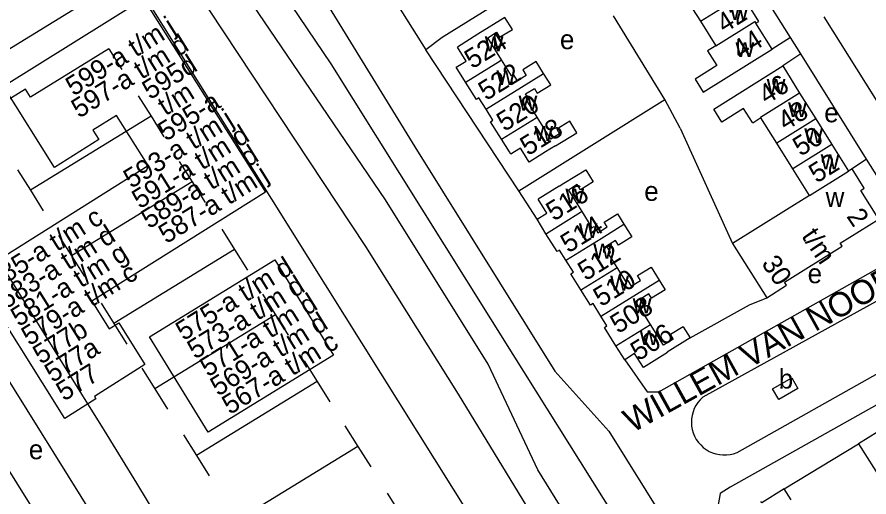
# Model space of a CAD drawing. Extents: x 159294 to 161936, y 384538 to 386517.
# Drawn here: x 159670 to 159845.8, y 385678.8 to 385777.9 of the extents above; entities that cross this region are included whole.
import ezdxf

# ---------------------------------------------------------------- set-up
doc = ezdxf.new("R2010")
doc.units = 0
for name, color, linetype in [('BLT_Basislijn', 7, 'Continuous'), ('BLT_Bebouwing', 7, 'Continuous'), ('BLT_Centroide', 7, 'Continuous'), ('BLT_Huisnummer', 7, 'Continuous'), ('BLT_Huisnummer_ tussenligend', 7, 'Continuous'), ('BLT_Huisnummer_reeks', 7, 'Continuous'), ('BLT_Huisnummer_zonder_bebouwing', 7, 'Continuous'), ('BLT_Onderverdeling_panden', 7, 'Continuous'), ('BLT_Plantopo', 7, 'Continuous'), ('BLT_Straatnaam', 7, 'Continuous')]:
    doc.layers.add(name, color=color, linetype=linetype)

msp = doc.modelspace()

# ---------------------------------------------------------------- linework, layer by layer
at = {"layer": 'BLT_Basislijn'}
for p, q in [((159829.58, 385773.62), (159792.65, 385832.78)), ((159734.67, 385802.49), (159754.35, 385771.09)), ((159695.57, 385783.34), (159772.56, 385660.32)), ((159803.66, 385760.87), (159793.08, 385778.13)), ((159829.58, 385773.62), (159825.79, 385771.23)), ((159831.7, 385770.23), (159829.58, 385773.62)), ((159688.95, 385771.29), (159691.61, 385767.05)), ((159773.53, 385742), (159754.35, 385771.09)), ((159831.7, 385770.23), (159827.96, 385767.76)), ((159845.23, 385748.55), (159831.7, 385770.23)), ((159671.74, 385762.97), (159652.1, 385750.91)), ((159773.53, 385742), (159803.66, 385760.87)), ((159806.83, 385754.94), (159803.66, 385760.87)), ((159697.66, 385757.38), (159672.78, 385742.09)), ((159806.83, 385754.94), (159817.64, 385731.09)), ((159845.23, 385748.55), (159842.29, 385746.52)), ((159850.75, 385739.72), (159845.23, 385748.55)), ((159706.14, 385743.83), (159681.26, 385728.54)), ((159777.28, 385736.1), (159773.53, 385742)), ((159714.89, 385729.84), (159690.01, 385714.56)), ((159853.32, 385722.49), (159811.48, 385699.38)), ((159723.3, 385716.41), (159698.41, 385701.13)), ((159818.58, 385687.99), (159859.18, 385710.88)), ((159731.91, 385702.64), (159707.03, 385687.36)), ((159694.7, 385681.62), (159688.03, 385692.48)), ((159828.27, 385680.49), (159843.63, 385689.78)), ((159740.31, 385689.22), (159715.43, 385673.94)), ((159721.68, 385637.69), (159694.7, 385681.62))]:
    msp.add_line(p, q, dxfattribs=at)
for points in [[(159672.14, 385864.36), (159718.49, 385792.26), (159734.77, 385768.17), (159772.32, 385708.21), (159809.55, 385648.76), (159856.03, 385574.41), (159873.73, 385548.57), (159892.72, 385518.61)], [(159879.9, 385516.8), (159880.33, 385519.48), (159867.2, 385540.44), (159859.25, 385553.53), (159846.62, 385579.07), (159838.32, 385592.49), (159800.14, 385653.57), (159788.51, 385666.46), (159777.48, 385684.4), (159767.2, 385706.17), (159746.01, 385740.12), (159700.77, 385806.77), (159672.01, 385848.87)], [(159722.65, 385801.89), (159732.54, 385782.95), (159752.05, 385751.03), (159780.98, 385704.72), (159792.12, 385692.39), (159803.4, 385674.29), (159814.16, 385651.74), (159831.62, 385623.7)], [(159785.25, 385790.76), (159757.72, 385773.66), (159754.35, 385771.09)], [(159781.81, 385666), (159780.88, 385667.5), (159761.1, 385700), (159741.96, 385730.52), (159703.93, 385788.12)], [(159683.28, 385780.36), (159667.08, 385770.41), (159667.87, 385769.15)], [(159836.47, 385777.93), (159848.4, 385758.85)], [(159688.95, 385771.29), (159672.76, 385761.34), (159671.74, 385762.97)], [(159695.01, 385761.62), (159697.66, 385757.38)], [(159741.91, 385584.69), (159666.45, 385705.74), (159638.52, 385750.25), (159635, 385754.67), (159628.87, 385757.54), (159627.42, 385757.34), (159627.1, 385750.84), (159627.58, 385748.36), (159659.64, 385697.98)], [(159697.66, 385757.38), (159700.31, 385753.14)], [(159688.03, 385692.48), (159683.41, 385700), (159656.8, 385742.88), (159656.17, 385744.35), (159654.16, 385747.6)], [(159703.49, 385748.06), (159706.14, 385743.83)], [(159670.12, 385746.33), (159672.78, 385742.09)], [(159706.14, 385743.83), (159708.79, 385739.59)], [(159672.78, 385742.09), (159675.43, 385737.86)], [(159712.24, 385734.08), (159714.89, 385729.84)], [(159678.6, 385732.78), (159681.26, 385728.54)], [(159681.26, 385728.54), (159683.91, 385724.31)], [(159714.89, 385729.84), (159717.55, 385725.6)], [(159795.38, 385707.1), (159799.98, 385700.49), (159802.4, 385700.5), (159850.5, 385727.6)], [(159720.64, 385720.65), (159723.3, 385716.41)], [(159808.86, 385711.62), (159821.09, 385718.46), (159824.66, 385719.9)], [(159687.36, 385718.8), (159690.01, 385714.56)], [(159723.3, 385716.41), (159725.95, 385712.17)], [(159690.01, 385714.56), (159692.66, 385710.32)], [(159872.64, 385704.78), (159871.56, 385706.08), (159870.38, 385706.99), (159869.17, 385707.39), (159867.65, 385707.5), (159865.9, 385707.39), (159863.8, 385706.73), (159851.31, 385700), (159817.14, 385680.83), (159815.09, 385679.5), (159814.48, 385676.43), (159818.24, 385670.54)], [(159729.26, 385706.88), (159731.91, 385702.64)], [(159695.76, 385705.37), (159698.41, 385701.13)], [(159731.91, 385702.64), (159734.57, 385698.41)], [(159698.41, 385701.13), (159701.06, 385696.89)], [(159811.48, 385699.38), (159810.95, 385698.86), (159810.48, 385698.3), (159810.07, 385697.68), (159809.73, 385697.03), (159809.46, 385696.34), (159809.27, 385695.63), (159809.16, 385694.9), (159809.13, 385694.17), (159809.18, 385693.43), (159809.3, 385692.71), (159809.51, 385692), (159809.79, 385691.32), (159810.14, 385690.67), (159810.56, 385690.06), (159811.04, 385689.51), (159811.58, 385689.01), (159812.18, 385688.57), (159812.81, 385688.2), (159813.49, 385687.89), (159814.19, 385687.67), (159814.91, 385687.52), (159815.64, 385687.45), (159816.38, 385687.46), (159817.11, 385687.55), (159817.83, 385687.72), (159818.58, 385687.99)], [(159737.66, 385693.46), (159740.31, 385689.22)], [(159704.38, 385691.6), (159707.03, 385687.36)], [(159740.31, 385689.22), (159742.97, 385684.98)], [(159707.03, 385687.36), (159709.68, 385683.12)], [(159746.36, 385679.56), (159749.02, 385675.32)]]:
    msp.add_lwpolyline(points, dxfattribs=at)
at = {"layer": 'BLT_Bebouwing'}
for p, q in [((159770.66, 385777.79), (159765.1, 385774.32)), ((159765.1, 385774.32), (159760.85, 385771.67)), ((159781.11, 385751.29), (159779.93, 385750.55)), ((159838.09, 385751.53), (159841.53, 385746.02)), ((159781.82, 385742.95), (159777.51, 385740.26)), ((159781.82, 385742.95), (159782.84, 385743.53)), ((159833.48, 385740.99), (159817.64, 385731.09)), ((159817.64, 385731.09), (159824.66, 385719.9)), ((159800.66, 385714.4), (159798.48, 385717.9)), ((159843.63, 385689.78), (159848.45, 385682.01))]:
    msp.add_line(p, q, dxfattribs=at)
for points in [[(159807.59, 385782.39), (159810.98, 385776.98)], [(159822.82, 385777.31), (159819.65, 385782.38)], [(159769.96, 385769.01), (159767.12, 385773.59), (159768.92, 385774.71), (159769.56, 385773.67), (159772.2, 385775.31), (159770.66, 385777.79)], [(159810.98, 385776.98), (159814.16, 385771.91)], [(159822.45, 385776.57), (159823.04, 385776.95), (159822.82, 385777.31)], [(159825.79, 385771.23), (159822.45, 385776.57)], [(159762.56, 385764.41), (159760.63, 385767.51), (159762.66, 385768.78), (159760.85, 385771.67)], [(159814.16, 385771.91), (159812.46, 385770.85), (159814.35, 385767.83), (159809.88, 385765.03), (159811.56, 385762.34), (159825.79, 385771.23)], [(159778.65, 385766.22), (159777.13, 385768.67), (159774.32, 385766.93), (159775.02, 385765.8), (159773.22, 385764.69), (159772.42, 385765.98), (159772.01, 385765.72), (159769.96, 385769.01)], [(159821.71, 385756.09), (159819.89, 385758.99), (159815.41, 385756.18), (159813.73, 385758.87), (159827.96, 385767.76)], [(159827.96, 385767.76), (159831.46, 385762.16)], [(159777.31, 385757.21), (159775.21, 385760.6), (159775.61, 385760.85), (159774.92, 385761.98), (159776.73, 385763.1), (159777.34, 385762.12), (159780.12, 385763.85), (159778.65, 385766.22)], [(159766.76, 385758.83), (159765.3, 385761.17), (159764.79, 385760.85), (159762.56, 385764.41)], [(159831.46, 385762.16), (159834.77, 385756.85)], [(159769.93, 385752.62), (159767.67, 385756.24), (159768.18, 385756.56), (159766.76, 385758.83)], [(159781.11, 385751.29), (159785.51, 385753.98), (159784.03, 385756.37), (159781.36, 385754.72), (159781.95, 385753.77), (159780.14, 385752.65), (159777.31, 385757.21)], [(159823.48, 385757.03), (159821.78, 385755.97), (159821.71, 385756.09)], [(159826.72, 385751.84), (159823.48, 385757.03)], [(159834.77, 385756.85), (159838.09, 385751.53)], [(159775.69, 385747.9), (159774.38, 385750), (159773.89, 385750.79), (159772.62, 385750), (159771.86, 385749.53), (159771.57, 385750), (159769.93, 385752.62)], [(159830.04, 385746.52), (159826.72, 385751.84)], [(159779.93, 385750.55), (159779.05, 385750), (159775.69, 385747.9)], [(159782.84, 385743.53), (159787.37, 385746.29), (159788.88, 385743.86), (159786.24, 385742.22), (159785.58, 385743.28), (159783.76, 385742.15), (159786.52, 385737.71)], [(159824.66, 385719.9), (159828.73, 385722.48), (159828.36, 385723.12), (159840.2, 385730.53), (159839.83, 385731.17), (159847.77, 385736.14), (159844.08, 385742.07), (159844.75, 385742.51), (159842.29, 385746.52)], [(159833.48, 385740.99), (159830.04, 385746.52)], [(159842.29, 385746.52), (159841.53, 385746.02)], [(159777.28, 385736.1), (159779.31, 385737.37), (159777.51, 385740.26)], [(159786.52, 385737.71), (159788.61, 385734.34), (159789.04, 385734.6), (159789.82, 385733.34), (159791.75, 385734.54), (159791.14, 385735.54), (159793.88, 385737.24), (159795.22, 385735.09)], [(159779.13, 385733.13), (159777.28, 385736.1)], [(159795.22, 385735.09), (159796.86, 385732.46), (159794.09, 385730.74), (159793.48, 385731.72), (159791.59, 385730.54), (159792.43, 385729.19), (159792.02, 385728.94), (159793.75, 385726.15)], [(159783.25, 385727.66), (159781.94, 385729.76), (159781.43, 385729.44), (159779.13, 385733.13)], [(159786.35, 385721.56), (159784.29, 385724.86), (159784.8, 385725.18), (159783.25, 385727.66)], [(159793.75, 385726.15), (159795.59, 385723.19), (159796.02, 385723.45), (159796.71, 385722.33), (159798.6, 385723.5), (159797.99, 385724.48), (159800.8, 385726.22), (159802.46, 385723.54)], [(159802.46, 385723.54), (159803.69, 385721.57), (159800.9, 385719.84), (159800.36, 385720.7), (159798.51, 385719.55), (159799.24, 385718.37), (159798.48, 385717.9)], [(159790.47, 385716.09), (159788.84, 385718.7), (159788.33, 385718.38), (159786.35, 385721.56)], [(159793.57, 385709.99), (159791.19, 385713.8), (159791.7, 385714.12), (159790.47, 385716.09)], [(159807.43, 385713.93), (159804.82, 385712.3), (159805.39, 385711.38), (159803.34, 385710.1), (159800.66, 385714.4)], [(159807.43, 385713.93), (159808.86, 385711.62)], [(159808.86, 385711.62), (159804.13, 385708.68), (159804.2, 385708.58), (159799.22, 385705.48)], [(159795.38, 385707.1), (159793.57, 385709.99)], [(159799.22, 385705.48), (159797.42, 385708.37), (159795.38, 385707.1)], [(159882.47, 385682.01), (159880, 385685.94), (159879.36, 385685.56), (159868.23, 385703.36), (159860.28, 385698.4), (159859.86, 385699.01), (159847.99, 385691.62), (159847.57, 385692.23), (159843.63, 385689.78)], [(159659.64, 385697.98), (159710.24, 385617.03)], [(159828.27, 385680.49), (159823.63, 385677.55), (159823.46, 385677.84)], [(159829.73, 385678.19), (159828.27, 385680.49)]]:
    msp.add_lwpolyline(points, dxfattribs=at)
msp.add_lwpolyline([(159825.89, 385701.13), (159829.85, 385703.38), (159831.1, 385701.18), (159827.13, 385698.92)], close=True, dxfattribs=at)
at = {"layer": 'BLT_Onderverdeling_panden'}
for p, q in [((159833.48, 385740.99), (159841.53, 385746.02)), ((159793.57, 385709.99), (159800.66, 385714.4))]:
    msp.add_line(p, q, dxfattribs=at)
for points in [[(159810.98, 385776.98), (159819.05, 385782.01), (159818.89, 385782.28)], [(159814.16, 385771.91), (159822.22, 385776.94), (159822.45, 385776.57)], [(159762.56, 385764.41), (159762.68, 385764.48), (159769.66, 385768.82), (159769.96, 385769.01)], [(159766.76, 385758.83), (159766.86, 385758.9), (159774.08, 385763.38), (159778.65, 385766.22)], [(159831.46, 385762.16), (159823.4, 385757.15), (159823.48, 385757.03)], [(159769.93, 385752.62), (159777.09, 385757.07), (159777.31, 385757.21)], [(159834.77, 385756.85), (159826.72, 385751.84)], [(159838.09, 385751.53), (159830.04, 385746.52)], [(159779.13, 385733.13), (159779.23, 385733.19), (159786.27, 385737.56), (159786.52, 385737.71)], [(159783.25, 385727.66), (159783.36, 385727.73), (159790.52, 385732.17), (159795.22, 385735.09)], [(159786.35, 385721.56), (159786.44, 385721.62), (159793.59, 385726.05), (159793.75, 385726.15)], [(159790.47, 385716.09), (159790.57, 385716.16), (159797.81, 385720.65), (159802.46, 385723.54)]]:
    msp.add_lwpolyline(points, dxfattribs=at)
at = {"layer": 'BLT_Plantopo'}
for points in [[(159667.23, 385763.57), (159696.1, 385781.71), (159721.25, 385741.7), (159685.44, 385719.19), (159689.02, 385713.49), (159690.98, 385714.72), (159696.4, 385706.11), (159685.96, 385699.55), (159686.3, 385699.02), (159679.89, 385694.99), (159661.02, 385725.01), (159667.48, 385729.07), (159667.7, 385728.72), (159697.07, 385747.18), (159690.56, 385757.55), (159685.67, 385754.48), (159686.88, 385752.56), (159677.77, 385746.81)], [(159697.34, 385711.83), (159723.17, 385727.75), (159735.3, 385708.07), (159709.47, 385692.15)]]:
    msp.add_lwpolyline(points, close=True, dxfattribs=at)

# ---------------------------------------------------------------- texts
at = {"layer": 'BLT_Centroide'}
for s, p in [('w', (159817.06, 385777.25)), ('e', (159782.01, 385771.22)), ('w', (159766.5, 385770.81)), ('w', (159818.23, 385769.59)), ('w', (159768.9, 385763.81)), ('w', (159824.66, 385761.97)), ('w', (159773.48, 385758.55)), ('w', (159829.07, 385757.19)), ('e', (159836.53, 385756.13)), ('w', (159776.72, 385752.28)), ('w', (159832.41, 385751.84)), ('w', (159835.8, 385746.41)), ('w', (159783.14, 385739.39)), ('e', (159799.4, 385739.91)), ('w', (159836.82, 385738.67)), ('w', (159785.91, 385732.22)), ('w', (159788.89, 385728)), ('e', (159833.11, 385722.91)), ('w', (159792.38, 385721.38)), ('w', (159797.02, 385716.69)), ('w', (159798.45, 385710.12)), ('b', (159827.15, 385701.16)), ('e', (159672.45, 385686.57))]:
    msp.add_text(s, height=4, dxfattribs=at).set_placement(p)
at = {"layer": 'BLT_Huisnummer'}
for s, rotation, p in [('524', 31.8294, (159763.92, 385767.04)), ('44', 32.0396, (159819.19, 385768.97)), ('46', 32.0396, (159824.6, 385759.69)), ('518', 31.8334, (159775.4, 385749.1)), ('52', 32.0396, (159834.96, 385743.45)), ('516', 31.8688, (159780.75, 385735.61)), ('510', 31.8626, (159790.5, 385717.94)), ('506', 31.8644, (159798.17, 385706.75))]:
    msp.add_text(s, height=4, rotation=rotation, dxfattribs=at).set_placement(p)
at = {"layer": 'BLT_Huisnummer_ tussenligend'}
for s, rotation, p in [('42', 32.0396, (159815.93, 385774.43)), ('522', 31.8334, (159766.78, 385760.49)), ('520', 31.8334, (159770.55, 385754.11)), ('48', 32.0396, (159828.56, 385754.27)), ('50', 32.0396, (159831.65, 385748.99)), ('514', 31.8626, (159783.73, 385729.02)), ('512', 31.8626, (159787.3, 385723.29)), ('508', 31.8644, (159793.99, 385712.38))]:
    msp.add_text(s, height=4, rotation=rotation, dxfattribs=at).set_placement(p)
at = {"layer": 'BLT_Huisnummer_reeks'}
for s, p in [('2', (159841.01, 385736.71)), ('t/m', (159831.71, 385732.63)), ('30', (159823.46, 385726.99))]:
    msp.add_text(s, height=4, rotation=303.8739, dxfattribs=at).set_placement(p)
at = {"layer": 'BLT_Huisnummer_zonder_bebouwing'}
for s, rotation, p in [('599-a t/m j', 31.9529, (159681.66, 385761.44)), ('597-a t/m d', 31.9529, (159682.82, 385756.86)), ('595d', 31.9529, (159697.45, 385760.68)), ('t/m', 31.9529, (159700.64, 385757.36)), ('595-a', 31.9529, (159700.71, 385752.11)), ('593-a t/m j', 31.9529, (159693.59, 385742.36)), ('591-a t/m d', 31.9529, (159695.33, 385738.14)), ('589-a t/m d', 31.9529, (159697.24, 385734.03)), ('587-a t/m j', 31.9529, (159700.81, 385730.95)), ('585-a t/m c', 31.9529, (159665.38, 385721.34)), ('583-a t/m d', 31.9529, (159667.72, 385717.49)), ('581-a t/m g', 31.9529, (159670.34, 385713.82)), ('575-a t/m d', 31.8529, (159704.36, 385710.93)), ('579-a t/m c', 31.9529, (159672.53, 385709.88)), ('573-a t/m d', 31.8529, (159706.74, 385707.11)), ('571-a t/m d', 31.8529, (159709.36, 385703.44)), ('569-a t/m d', 31.8529, (159711.49, 385699.47)), ('577b', 31.9529, (159674.9, 385706.05)), ('577a', 31.9529, (159677.32, 385702.27)), ('567-a t/m c', 31.8529, (159713.91, 385695.67)), ('577', 31.9529, (159679.7, 385698.44))]:
    msp.add_text(s, height=4, rotation=rotation, dxfattribs=at).set_placement(p)
at = {"layer": 'BLT_Straatnaam'}
msp.add_text('WILLEM VAN NOORTLAAN', height=5, rotation=28.9792, dxfattribs=at).set_placement((159796.92, 385691.92))

doc.saveas('drawing.dxf')
